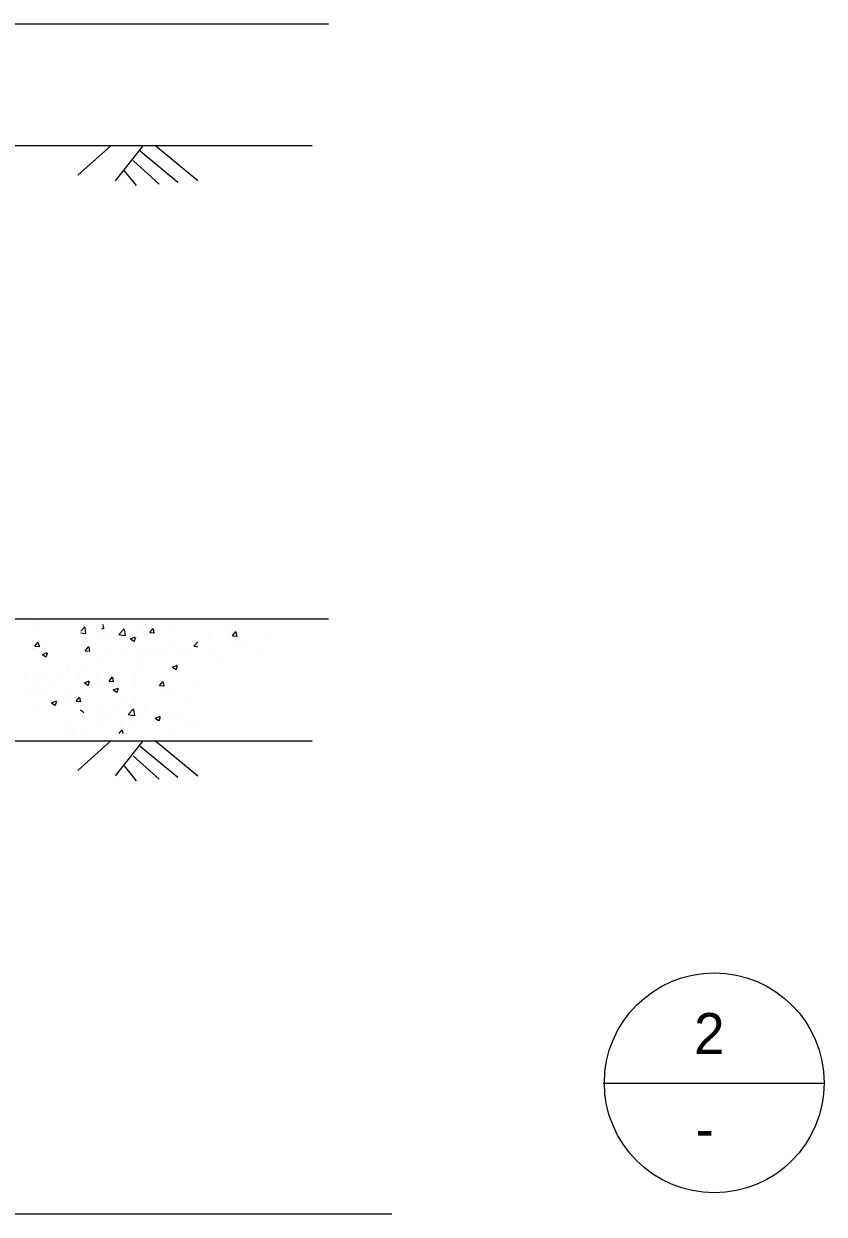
# Model space of a CAD drawing. Extents: x 6710407 to 6714861, y 1868090 to 1871317.
# Drawn here: x 6713073.3 to 6713244, y 1871051.8 to 1871305.7 of the extents above; entities that cross this region are included whole.
import ezdxf

# ---------------------------------------------------------------- set-up
doc = ezdxf.new("R2010")
doc.units = 0
doc.layers.add('Nongeo Data(60)', color=7, linetype='Continuous')

msp = doc.modelspace()

# ---------------------------------------------------------------- linework, layer by layer
at = {"layer": 'Nongeo Data(60)'}
for p, q in [((6713039.22, 1871305.68), (6713138.24, 1871305.68)), ((6712994.6, 1871279.71), (6713132.67, 1871279.71)), ((6713091.91, 1871279.73), (6713084.78, 1871273.39)), ((6713084.78, 1871279.71), (6713134.78, 1871279.71)), ((6713098.67, 1871279.68), (6713092.79, 1871272.21)), ((6713098.09, 1871278.56), (6713106.14, 1871271.93)), ((6713101.41, 1871279.65), (6713110.42, 1871272.24)), ((6713096.62, 1871276.5), (6713102.12, 1871271.49)), ((6713094.67, 1871274.35), (6713097.24, 1871271.19)), ((6713039.22, 1871178.75), (6713138.24, 1871178.75)), ((6713075.6, 1871177.84), (6713075.6, 1871177.84)), ((6713075.69, 1871177.23), (6713075.69, 1871177.23)), ((6713085.44, 1871176.18), (6713086.3, 1871177.07)), ((6713086.54, 1871175.58), (6713086.38, 1871177.01)), ((6713089.94, 1871176.75), (6713090.27, 1871176.72)), ((6713090.36, 1871176.66), (6713090.18, 1871177.6)), ((6713093.53, 1871175.45), (6713094.69, 1871176.67)), ((6713094.94, 1871175.18), (6713094.78, 1871176.6)), ((6713097.56, 1871176.45), (6713097.56, 1871176.45)), ((6713100.14, 1871175.86), (6713100.86, 1871176.72)), ((6713101.11, 1871175.72), (6713100.94, 1871176.66)), ((6713101.33, 1871176.29), (6713101.33, 1871176.29)), ((6713105.09, 1871176.78), (6713105.09, 1871176.78)), ((6713117.16, 1871176.27), (6713117.16, 1871176.27)), ((6713118.45, 1871176.31), (6713118.45, 1871176.31)), ((6713075.64, 1871172.94), (6713076.36, 1871173.8)), ((6713076.62, 1871172.8), (6713076.44, 1871173.74)), ((6713085.44, 1871175.81), (6713086.46, 1871175.65)), ((6713086.81, 1871173.91), (6713086.81, 1871173.91)), ((6713089.98, 1871175.49), (6713089.98, 1871175.49)), ((6713091.86, 1871175.04), (6713091.86, 1871175.04)), ((6713093.53, 1871175.45), (6713094.86, 1871175.24)), ((6713096.01, 1871174.5), (6713097.06, 1871174.91)), ((6713096.01, 1871174.5), (6713096.75, 1871174)), ((6713096.57, 1871173.62), (6713096.57, 1871173.62)), ((6713096.84, 1871173.94), (6713097.14, 1871174.85)), ((6713100.14, 1871175.86), (6713101.03, 1871175.78)), ((6713109.53, 1871172.97), (6713110.39, 1871173.86)), ((6713112.77, 1871175.56), (6713112.77, 1871175.56)), ((6713117.79, 1871175.19), (6713118.51, 1871176.05)), ((6713117.79, 1871175.19), (6713118.69, 1871175.11)), ((6713118.77, 1871175.05), (6713118.59, 1871175.99)), ((6713125.17, 1871175.93), (6713125.17, 1871175.93)), ((6713075.1, 1871172.39), (6713075.1, 1871172.39)), ((6713075.21, 1871173.02), (6713075.21, 1871173.02)), ((6713075.5, 1871172.23), (6713075.5, 1871172.23)), ((6713075.64, 1871172.94), (6713076.53, 1871172.86)), ((6713077.24, 1871171.17), (6713078.29, 1871171.58)), ((6713077.24, 1871171.17), (6713077.99, 1871170.67)), ((6713077.33, 1871172.67), (6713077.33, 1871172.67)), ((6713078.07, 1871170.61), (6713078.37, 1871171.52)), ((6713086.4, 1871171.99), (6713087.12, 1871172.86)), ((6713086.4, 1871171.99), (6713087.29, 1871171.92)), ((6713087.37, 1871171.86), (6713087.2, 1871172.8)), ((6713091.72, 1871171.94), (6713091.72, 1871171.94)), ((6713097.37, 1871171.46), (6713097.37, 1871171.46)), ((6713099.73, 1871171.6), (6713099.73, 1871171.6)), ((6713102.63, 1871172.4), (6713102.63, 1871172.4)), ((6713104.57, 1871173.28), (6713104.57, 1871173.28)), ((6713105.16, 1871172.58), (6713105.16, 1871172.58)), ((6713106.82, 1871171.62), (6713106.82, 1871171.62)), ((6713107.74, 1871171.27), (6713107.74, 1871171.27)), ((6713109.53, 1871172.97), (6713110.39, 1871172.83)), ((6713112.58, 1871172.09), (6713112.58, 1871172.09)), ((6713118.77, 1871172.97), (6713118.77, 1871172.97)), ((6713120.37, 1871173.21), (6713120.37, 1871173.21)), ((6713123.98, 1871171.64), (6713123.98, 1871171.64)), ((6713089.8, 1871170.5), (6713089.8, 1871170.5)), ((6713093.88, 1871170.9), (6713093.88, 1871170.9)), ((6713097.39, 1871170.37), (6713097.39, 1871170.37)), ((6713101.14, 1871170.87), (6713101.14, 1871170.87)), ((6713104.96, 1871168.46), (6713106.01, 1871168.87)), ((6713105.79, 1871167.9), (6713106.09, 1871168.81)), ((6713106.22, 1871169.11), (6713106.22, 1871169.11)), ((6713114.5, 1871170.4), (6713114.5, 1871170.4)), ((6713073.39, 1871166.75), (6713073.39, 1871166.75)), ((6713075.32, 1871167.24), (6713075.32, 1871167.24)), ((6713077.07, 1871167.08), (6713077.07, 1871167.08)), ((6713080.83, 1871167.14), (6713080.83, 1871167.14)), ((6713082.86, 1871168), (6713082.86, 1871168)), ((6713083.11, 1871168.36), (6713083.11, 1871168.36)), ((6713085.08, 1871166.74), (6713085.08, 1871166.74)), ((6713086.62, 1871168.49), (6713086.62, 1871168.49)), ((6713088.72, 1871166.1), (6713088.72, 1871166.1)), ((6713091.46, 1871165.52), (6713092.18, 1871166.38)), ((6713092.44, 1871165.38), (6713092.26, 1871166.32)), ((6713097.19, 1871166.47), (6713097.19, 1871166.47)), ((6713097.47, 1871167.6), (6713097.47, 1871167.6)), ((6713104.96, 1871168.46), (6713105.71, 1871167.96)), ((6713104.98, 1871167.59), (6713104.98, 1871167.59)), ((6713075.84, 1871163.72), (6713075.84, 1871163.72)), ((6713076.1, 1871164.08), (6713076.1, 1871164.08)), ((6713079.6, 1871164.21), (6713079.6, 1871164.21)), ((6713086.19, 1871165.13), (6713087.24, 1871165.54)), ((6713086.19, 1871165.13), (6713086.94, 1871164.63)), ((6713087.02, 1871164.57), (6713087.32, 1871165.48)), ((6713089.61, 1871165.51), (6713089.61, 1871165.51)), ((6713091.46, 1871165.52), (6713092.36, 1871165.44)), ((6713092.36, 1871163.63), (6713093.41, 1871164.03)), ((6713092.36, 1871163.63), (6713093.1, 1871163.12)), ((6713093.19, 1871163.06), (6713093.49, 1871163.97)), ((6713093.44, 1871164.46), (6713093.44, 1871164.46)), ((6713093.58, 1871165.99), (6713093.58, 1871165.99)), ((6713097.2, 1871164.95), (6713097.2, 1871164.95)), ((6713101.59, 1871165.66), (6713101.59, 1871165.66)), ((6713102.22, 1871164.58), (6713102.94, 1871165.44)), ((6713102.22, 1871164.58), (6713103.11, 1871164.5)), ((6713102.88, 1871165.7), (6713102.88, 1871165.7)), ((6713103.2, 1871164.44), (6713103.02, 1871165.38)), ((6713109.6, 1871165.32), (6713109.6, 1871165.32)), ((6713073.81, 1871162.86), (6713073.81, 1871162.86)), ((6713078.06, 1871162.46), (6713078.06, 1871162.46)), ((6713079.18, 1871160.85), (6713080.23, 1871161.26)), ((6713080, 1871160.29), (6713080.31, 1871161.2)), ((6713081.71, 1871161.82), (6713081.71, 1871161.82)), ((6713082.6, 1871161.23), (6713082.6, 1871161.23)), ((6713082.93, 1871163.37), (6713082.93, 1871163.37)), ((6713084.44, 1871161.24), (6713085.17, 1871162.1)), ((6713084.44, 1871161.24), (6713085.34, 1871161.16)), ((6713085.42, 1871161.1), (6713085.25, 1871162.04)), ((6713097.01, 1871161.47), (6713097.01, 1871161.47)), ((6713103.2, 1871162.35), (6713103.2, 1871162.35)), ((6713104.8, 1871162.6), (6713104.8, 1871162.6)), ((6713108.4, 1871161.03), (6713108.4, 1871161.03)), ((6713075.91, 1871159.09), (6713075.91, 1871159.09)), ((6713079.18, 1871160.85), (6713079.92, 1871160.35)), ((6713085.34, 1871159.35), (6713086.09, 1871158.84)), ((6713089.43, 1871160.51), (6713089.43, 1871160.51)), ((6713089.49, 1871158.54), (6713089.49, 1871158.54)), ((6713093.25, 1871159.04), (6713093.25, 1871159.04)), ((6713094.45, 1871160.85), (6713094.45, 1871160.85)), ((6713095.51, 1871158.36), (6713096.68, 1871159.57)), ((6713096.93, 1871158.09), (6713096.77, 1871159.51)), ((6713098.93, 1871159.78), (6713098.93, 1871159.78)), ((6713082.42, 1871156.23), (6713082.42, 1871156.23)), ((6713090.66, 1871158.33), (6713090.66, 1871158.33)), ((6713093.82, 1871156.31), (6713093.82, 1871156.31)), ((6713095.51, 1871158.36), (6713096.85, 1871158.15)), ((6713096.83, 1871156.48), (6713096.83, 1871156.48)), ((6713098.67, 1871157.99), (6713098.67, 1871157.99)), ((6713101.31, 1871157.59), (6713102.36, 1871157.99)), ((6713101.31, 1871157.59), (6713102.06, 1871157.08)), ((6713101.83, 1871155.98), (6713101.83, 1871155.98)), ((6713102.14, 1871157.02), (6713102.44, 1871157.93)), ((6713104.62, 1871157.6), (6713104.62, 1871157.6)), ((6713106.68, 1871157.65), (6713106.68, 1871157.65)), ((6713082.48, 1871154.26), (6713082.48, 1871154.26)), ((6713083.65, 1871154.05), (6713083.65, 1871154.05)), ((6713086.23, 1871154.76), (6713086.23, 1871154.76)), ((6713089.25, 1871155.52), (6713089.25, 1871155.52)), ((6713093.6, 1871154.31), (6713094.26, 1871155.1)), ((6713094.48, 1871154.31), (6713094.34, 1871155.04)), ((6713104.46, 1871155.11), (6713104.46, 1871155.11)), ((6713108.21, 1871155.61), (6713108.21, 1871155.61)), ((6713109.84, 1871155.64), (6713109.84, 1871155.64)), ((6712994.6, 1871152.78), (6713132.67, 1871152.78)), ((6713091.91, 1871152.8), (6713084.78, 1871146.46)), ((6713084.78, 1871152.78), (6713134.78, 1871152.78)), ((6713098.67, 1871152.75), (6713092.79, 1871145.27)), ((6713098.09, 1871151.63), (6713106.14, 1871145)), ((6713101.41, 1871152.72), (6713110.42, 1871145.31)), ((6713096.62, 1871149.57), (6713102.12, 1871144.56)), ((6713094.67, 1871147.42), (6713097.24, 1871144.26)), ((6713196.84, 1871079.76), (6713243.97, 1871079.76)), ((6713151.8, 1871051.81), (6712846.41, 1871051.81))]:
    msp.add_line(p, q, dxfattribs=at)
msp.add_circle((6713220.53, 1871079.82), 23.44, dxfattribs=at)

# ---------------------------------------------------------------- texts
for s, p in [('2', (6713216.22, 1871085.96)), ('-', (6713216.55, 1871065.66))]:
    msp.add_text(s, height=8.75, dxfattribs=at).set_placement(p)

doc.saveas('drawing.dxf')
